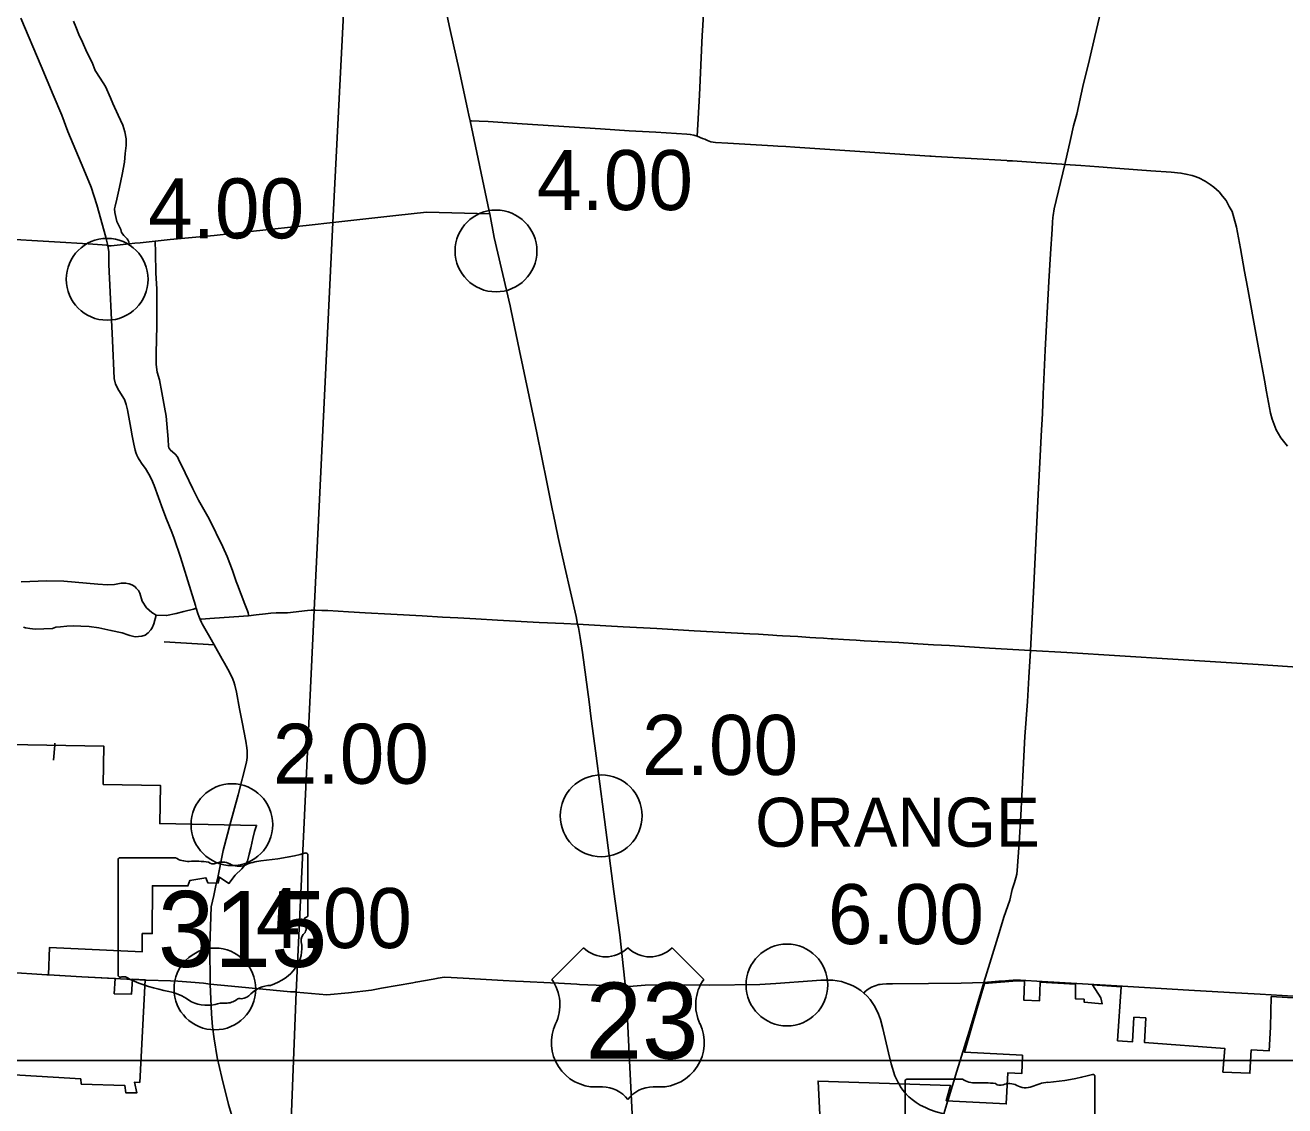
# Model space of a CAD drawing. Extents: x 1729596 to 1934326, y 644115 to 911751.
# Drawn here: x 1812555 to 1835654, y 783844 to 803658 of the extents above; entities that cross this region are included whole.
import ezdxf

# ---------------------------------------------------------------- set-up
doc = ezdxf.new("R2010")
doc.units = 0
for name, color, linetype in [('Default', 7, 'Continuous'), ('GM_X_City_Street', 7, 'Continuous'), ('GM_X_Corporation', 7, 'Continuous'), ('GM_X_County_Road', 7, 'Continuous'), ('GM_X_State_Route', 7, 'Continuous'), ('GM_X_State_Shield', 7, 'Continuous'), ('GM_X_Township', 7, 'Continuous'), ('GM_X_Township_Road', 7, 'Continuous'), ('GM_X_Township_Text', 7, 'Continuous'), ('GM_X_US_Route', 7, 'Continuous'), ('GM_X_US_Shield', 7, 'Continuous'), ('SC_Scratch1', 7, 'Continuous')]:
    doc.layers.add(name, color=color, linetype=linetype)

msp = doc.modelspace()

# ---------------------------------------------------------------- linework, layer by layer
at = {"layer": 'Default'}
for centre in [(1821189, 799518), (1814058, 798999), (1823118, 789161), (1816346, 788999), (1826524, 786059), (1816034, 785986)]:
    msp.add_circle(centre, 750, dxfattribs=at)
at = {"layer": 'GM_X_City_Street'}
for points in [[(1813075, 790181), (1813101, 790456), (1813101, 790491)], [(1829403, 783698), (1829476, 783942)]]:
    msp.add_lwpolyline(points, dxfattribs=at)
at = {"layer": 'GM_X_Corporation'}
for points in [[(1810855, 790494), (1814000, 790437), (1813987, 789737), (1815036, 789718), (1815023, 789018), (1816797, 788985), (1816759, 788876), (1816729, 788747), (1816691, 788572), (1816660, 788458), (1816629, 788327), (1816608, 788285), (1816530, 788186), (1816408, 788075), (1816292, 787922), (1816117, 788037), (1816092, 787927), (1815906, 787930), (1815870, 788024), (1815574, 787972), (1815539, 787875), (1814889, 787878), (1814886, 787002), (1814701, 787002), (1814699, 786665), (1813003, 786749), (1812982, 786246), (1813591, 786209), (1814206, 786179), (1814187, 785899), (1814503, 785888), (1814522, 786163), (1814757, 786152), (1814657, 784274), (1814557, 784275), (1814602, 784081), (1814401, 784079), (1814383, 784214), (1813584, 784242), (1813574, 784337), (1812256, 784419)], [(1827182, 782566), (1827094, 784298), (1829525, 784216), (1829446, 783938), (1830547, 783879), (1830576, 784449), (1830831, 784435), (1830843, 784770), (1829780, 784830), (1830014, 785633), (1830149, 786086), (1830738, 786138), (1830880, 786128), (1830868, 785781), (1831158, 785769), (1831166, 786112), (1831819, 786077), (1831815, 785806), (1831974, 785799), (1831974, 785747), (1832303, 785711), (1832283, 785826), (1832129, 786061), (1832652, 786025), (1832587, 785037), (1832862, 785017), (1832886, 785468), (1833103, 785455), (1833079, 785005), (1834553, 784895), (1834518, 784462), (1835014, 784440), (1835039, 784870), (1835370, 784853), (1835392, 785285), (1835406, 785847), (1835905, 785817)]]:
    msp.add_lwpolyline(points, dxfattribs=at)
at = {"layer": 'GM_X_County_Road'}
for points in [[(1831618, 801105), (1831725, 801561), (1831782, 801810), (1831838, 802029), (1831953, 802532), (1832071, 803028), (1832169, 803448), (1832199, 803580), (1832422, 804522), (1832586, 805234), (1832650, 805492), (1832684, 805641), (1832763, 805986), (1832766, 805999)], [(1820717, 801905), (1820738, 801905), (1820881, 801901), (1821048, 801890), (1821670, 801851), (1823103, 801757), (1823630, 801723), (1824118, 801695), (1824691, 801661), (1824752, 801655), (1824814, 801642), (1824880, 801622), (1824978, 801581), (1825016, 801565), (1825065, 801542), (1825127, 801522), (1825213, 801507), (1825442, 801493), (1825753, 801476), (1826274, 801446), (1826357, 801438), (1826504, 801432), (1826669, 801422), (1829143, 801256), (1829167, 801255), (1829247, 801250), (1830557, 801174), (1830565, 801173), (1830661, 801169), (1831088, 801139), (1831565, 801111), (1831618, 801105)], [(1830137, 786102), (1830243, 786458), (1830418, 787013), (1830501, 787304), (1830611, 787617), (1830657, 787812), (1830695, 787936), (1830724, 788026), (1830738, 788091), (1830747, 788159), (1830783, 788662), (1830811, 789171), (1830832, 789527), (1830864, 790126), (1830879, 790499), (1830888, 790614), (1830935, 791259), (1830959, 791695), (1830989, 792193), (1831044, 793262), (1831126, 794929), (1831177, 795880), (1831189, 796127), (1831208, 796535), (1831224, 796892), (1831260, 797697), (1831329, 798960), (1831359, 799467), (1831386, 799918), (1831394, 800046), (1831401, 800130), (1831406, 800170), (1831427, 800290), (1831618, 801105)], [(1831618, 801105), (1831914, 801083), (1832241, 801060), (1832630, 801030), (1833198, 800989), (1833568, 800963), (1833750, 800945), (1833841, 800929), (1833953, 800901), (1833994, 800888), (1834075, 800856), (1834194, 800797), (1834287, 800738), (1834352, 800690), (1834449, 800601), (1834514, 800523), (1834576, 800442), (1834637, 800335), (1834686, 800241), (1834720, 800133), (1834770, 799952), (1834842, 799561), (1834917, 799142), (1834969, 798857), (1835136, 797945), (1835185, 797674), (1835238, 797383), (1835280, 797146), (1835320, 796934), (1835392, 796543), (1835422, 796431), (1835496, 796238), (1835581, 796090), (1835702, 795941)], [(1818804, 800110), (1819351, 800171), (1819913, 800231), (1821077, 800198)], [(1814566, 799659), (1814662, 799670), (1814940, 799695), (1815216, 799728), (1816018, 799800), (1816744, 799881), (1817764, 799993), (1818194, 800042), (1818804, 800110)], [(1812065, 799747), (1812676, 799710), (1813093, 799684), (1813708, 799647), (1814050, 799626), (1814069, 799619)], [(1814069, 799619), (1814069, 799619), (1814083, 799612), (1814092, 799610), (1814102, 799610), (1814111, 799611), (1814133, 799614), (1814460, 799647), (1814566, 799659)], [(1827933, 785912), (1827967, 785947), (1828014, 785981), (1828077, 786017), (1828143, 786045), (1828212, 786066), (1828234, 786070), (1828276, 786074), (1828349, 786080), (1828458, 786082), (1829120, 786088), (1829721, 786095), (1830137, 786102)], [(1829476, 783942), (1829480, 783955), (1829642, 784477), (1829865, 785207), (1829995, 785632), (1830137, 786102)], [(1830137, 786102), (1830408, 786127), (1830473, 786131), (1830595, 786143), (1830674, 786150), (1830727, 786150), (1830805, 786149), (1831205, 786125), (1831840, 786089), (1832575, 786043), (1833895, 785967), (1834638, 785924), (1835200, 785890), (1836012, 785840), (1836343, 785821), (1836473, 785802), (1836589, 785781), (1836648, 785764), (1836710, 785745), (1836767, 785724)]]:
    msp.add_lwpolyline(points, dxfattribs=at)
at = {"layer": 'GM_X_State_Route'}
for points in [[(1814046, 799719), (1814033, 799773), (1813866, 800366), (1813763, 800686), (1813633, 801011), (1813335, 801709), (1813229, 802008), (1813066, 802380), (1812846, 802906), (1812474, 803784)], [(1815789, 792708), (1815764, 792762), (1815738, 792824), (1815720, 792872), (1815688, 792969), (1815675, 793019), (1815594, 793291), (1815404, 793901), (1815288, 794246), (1815247, 794360), (1815149, 794599), (1815080, 794780), (1815000, 794999), (1814921, 795216), (1814870, 795332), (1814823, 795426), (1814760, 795528), (1814701, 795610), (1814642, 795695), (1814627, 795722), (1814603, 795775), (1814586, 795824), (1814574, 795867), (1814549, 795975), (1814518, 796129), (1814494, 796266), (1814433, 796604), (1814409, 796703), (1814373, 796794), (1814274, 796960), (1814214, 797077), (1814186, 797179), (1814154, 797878), (1814090, 799272), (1814087, 799504), (1814069, 799619), (1814046, 799719)], [(1816266, 788827), (1816308, 788989), (1816463, 789546), (1816611, 790147), (1816623, 790230), (1816624, 790350), (1816620, 790409), (1816599, 790530), (1816533, 790876), (1816487, 791123), (1816430, 791427), (1816402, 791554), (1816384, 791615), (1816350, 791700), (1816268, 791852), (1816208, 791960), (1816169, 792032), (1816020, 792294), (1815964, 792391), (1815825, 792638), (1815801, 792684), (1815789, 792708)], [(1816069, 787957), (1816079, 787999), (1816187, 788523), (1816266, 788827)], [(1816013, 787700), (1816053, 787885), (1816069, 787957)], [(1815949, 786077), (1815949, 786077), (1815938, 786769), (1815968, 787495), (1816013, 787700)], [(1804441, 786683), (1805006, 786649), (1806106, 786604), (1806408, 786590), (1806429, 786589), (1806951, 786560), (1807360, 786549), (1807446, 786547), (1807709, 786531), (1808840, 786478), (1810274, 786407), (1811167, 786357), (1811832, 786309), (1812210, 786294), (1812953, 786246)], [(1812953, 786246), (1812990, 786243), (1813591, 786209), (1814771, 786150), (1814772, 786150)], [(1814772, 786150), (1815220, 786136), (1815357, 786129), (1815594, 786109), (1815826, 786090), (1815949, 786077)], [(1815949, 786077), (1816340, 786036), (1817421, 785936), (1817504, 785931), (1817524, 785929), (1818089, 785876), (1818484, 785913), (1818908, 785967), (1819089, 785999), (1819665, 786100), (1819718, 786112), (1820036, 786168), (1820128, 786185), (1820241, 786200), (1820367, 786198), (1820698, 786179), (1821320, 786143), (1821549, 786130)], [(1821549, 786130), (1821693, 786122), (1822187, 786100), (1822334, 786095)], [(1822334, 786095), (1822671, 786075), (1822720, 786071), (1823334, 786043), (1823500, 786028), (1823563, 786025)], [(1823563, 786025), (1823628, 786033), (1823775, 786046), (1823922, 786053), (1824581, 786061), (1825105, 786055), (1826030, 786067), (1826319, 786087), (1826985, 786136), (1827143, 786145), (1827249, 786149), (1827367, 786145), (1827524, 786120), (1827661, 786077), (1827737, 786044), (1827810, 786003), (1827879, 785955), (1827933, 785912), (1827993, 785854), (1828049, 785790), (1828123, 785685), (1828168, 785604), (1828202, 785526), (1828238, 785425), (1828282, 785261), (1828387, 784818), (1828437, 784614), (1828504, 784396), (1828565, 784270)], [(1818019, 779405), (1817795, 780002), (1817338, 781221), (1817148, 781730), (1816994, 782133), (1816739, 782797), (1816596, 783133), (1816530, 783286), (1816466, 783417), (1816381, 783573), (1816336, 783687), (1816285, 783865), (1816160, 784364), (1816076, 784730), (1816020, 785073), (1815987, 785293), (1815970, 785528), (1815949, 786077)], [(1828565, 784270), (1828569, 784262), (1828604, 784194), (1828648, 784129), (1828708, 784059), (1828761, 784007), (1828819, 783958), (1828895, 783902), (1828967, 783858), (1829063, 783811), (1829136, 783778), (1829258, 783733), (1829403, 783698)]]:
    msp.add_lwpolyline(points, dxfattribs=at)
at = {"layer": 'GM_X_State_Shield'}
for p, q in [((1815312, 788391), (1814293, 788391)), ((1815312, 788391), (1814293, 788391)), ((1817739, 787338), (1817739, 788444)), ((1817739, 787338), (1817739, 788444)), ((1814259, 788355), (1814259, 786242)), ((1814259, 788355), (1814259, 786242)), ((1817739, 787339), (1817739, 787338)), ((1817739, 787339), (1817739, 787338)), ((1828691, 784294), (1828691, 782181)), ((1828691, 784294), (1828691, 782181)), ((1829744, 784330), (1828725, 784330)), ((1829744, 784330), (1828725, 784330)), ((1832171, 783277), (1832171, 784383)), ((1832171, 783277), (1832171, 784383))]:
    msp.add_line(p, q, dxfattribs=at)
for centre, major_axis, start_param, end_param in [((1814298, 788360), (40.3, 0), 1.712693, 3.28349), ((1814298, 788360), (40.3, 0), 1.712693, 3.28349), ((1815555, 788637), (391, 0), 4.042523, 4.731795), ((1815555, 788637), (391, 0), 4.042523, 4.731795), ((1816499, 791273), (3691, 0), 4.814394, 5.042369), ((1816499, 791273), (3691, 0), 4.814394, 5.042369), ((1817700, 788448), (38.7, 0), 6.141152, 7.989035), ((1817700, 788448), (38.7, 0), 6.141152, 7.989035), ((1815684, 787205), (1404, 0), 1.404758, 1.657858), ((1815684, 787205), (1404, 0), 1.404758, 1.657858), ((1816003, 788371), (113, 0), 3.836095, 5.185415), ((1816003, 788371), (113, 0), 3.836095, 5.185415), ((1816169, 788126), (235, 0), 0.950623, 2.079405), ((1816169, 788126), (235, 0), 0.950623, 2.079405), ((1816472, 788461), (282, 0), 4.081561, 5.145723), ((1816472, 788461), (282, 0), 4.081561, 5.145723), ((1816970, 787746), (743, 0), 1.699011, 2.107814), ((1816970, 787746), (743, 0), 1.699011, 2.107814), ((1817730, 787257), (60, 0), 1.883978, 3.671073), ((1817730, 787257), (60, 0), 1.883978, 3.671073), ((1817698, 787334), (41.5, 0), 5.05454, 6.418171), ((1817698, 787334), (41.5, 0), 5.05454, 6.418171), ((1817878, 786876), (262, 0), 2.387724, 3.262537), ((1817878, 786876), (262, 0), 2.387724, 3.262537), ((1817349, 787117), (360, 0), 5.934695, 6.695948), ((1817349, 787117), (360, 0), 5.934695, 6.695948), ((1816706, 786735), (923, 0), 5.101752, 6.440018), ((1816706, 786735), (923, 0), 5.101752, 6.440018), ((1814299, 786237), (40.7, 0), 3.00124, 4.508301), ((1814299, 786237), (40.7, 0), 3.00124, 4.508301), ((1814305, 786453), (310, 0), 4.665946, 4.897461), ((1814305, 786453), (310, 0), 4.665946, 4.897461), ((1814368, 786120), (112, 0), 0.519207, 1.627899), ((1814368, 786120), (112, 0), 0.519207, 1.627899), ((1815782, 788019), (2665, 0), 4.195997, 4.488961), ((1815782, 788019), (2665, 0), 4.195997, 4.488961), ((1814987, 785292), (834, 0), 0.823519, 1.323587), ((1814987, 785292), (834, 0), 0.823519, 1.323587), ((1816455, 786037), (298, 0), 4.937069, 5.64225), ((1816455, 786037), (298, 0), 4.937069, 5.64225), ((1817095, 785649), (506, 0), 1.647645, 2.488434), ((1817095, 785649), (506, 0), 1.647645, 2.488434), ((1815889, 786109), (529, 0), 4.026481, 4.996735), ((1815889, 786109), (529, 0), 4.026481, 4.996735), ((1816195, 785379), (435, 0), 1.495662, 1.94098), ((1816195, 785379), (435, 0), 1.495662, 1.94098), ((1816233, 785951), (282, 0), 4.691044, 5.507374), ((1816233, 785951), (282, 0), 4.691044, 5.507374), ((1816488, 785746), (79.4, 0), 1.147584, 2.315152), ((1816488, 785746), (79.4, 0), 1.147584, 2.315152), ((1828730, 784298), (40.3, 0), 1.712693, 3.28349), ((1828730, 784298), (40.3, 0), 1.712693, 3.28349), ((1829987, 784576), (391, 0), 4.042523, 4.731795), ((1829987, 784576), (391, 0), 4.042523, 4.731795), ((1830116, 783144), (1404, 0), 1.404758, 1.657858), ((1830116, 783144), (1404, 0), 1.404758, 1.657858), ((1830435, 784309), (113, 0), 3.836095, 5.185415), ((1830435, 784309), (113, 0), 3.836095, 5.185415), ((1830601, 784065), (235, 0), 0.950623, 2.079405), ((1830601, 784065), (235, 0), 0.950623, 2.079405), ((1831402, 783685), (743, 0), 1.699011, 2.107814), ((1831402, 783685), (743, 0), 1.699011, 2.107814), ((1830931, 787211), (3691, 0), 4.814394, 5.042369), ((1830931, 787211), (3691, 0), 4.814394, 5.042369), ((1832132, 784387), (38.7, 0), 6.141152, 7.989035), ((1832132, 784387), (38.7, 0), 6.141152, 7.989035), ((1830904, 784400), (282, 0), 4.081561, 5.145723), ((1830904, 784400), (282, 0), 4.081561, 5.145723)]:
    msp.add_ellipse(centre, major_axis=major_axis, ratio=0.8, start_param=start_param, end_param=end_param, dxfattribs=at)
at = {"layer": 'GM_X_Township'}
msp.add_lwpolyline([(1817250, 778977), (1817281, 779754), (1817338, 781221), (1817524, 785929), (1817856, 792932), (1818194, 800042), (1818544, 806864)], dxfattribs=at)
at = {"layer": 'GM_X_Township_Road'}
for points in [[(1824880, 801622), (1824918, 802376), (1824972, 803474), (1824977, 803552), (1825131, 806119), (1825150, 806460)], [(1814460, 799647), (1814457, 799683), (1814438, 799723), (1814426, 799738), (1814361, 799801), (1814324, 799859), (1814308, 799911), (1814238, 800059), (1814198, 800221), (1814195, 800291), (1814204, 800342), (1814236, 800470), (1814285, 800688), (1814336, 800919), (1814377, 801149), (1814391, 801304), (1814408, 801451), (1814405, 801572), (1814380, 801701), (1814344, 801826), (1814258, 802009), (1814163, 802221), (1814122, 802323), (1814025, 802532), (1813931, 802687), (1813839, 802828), (1813782, 802973), (1813683, 803164), (1813603, 803348), (1813540, 803487), (1813483, 803630), (1813441, 803731)], [(1816651, 792830), (1816647, 792855), (1816641, 792880), (1816629, 792919), (1816581, 793042), (1816451, 793399), (1816421, 793459), (1816355, 793658), (1816258, 793913), (1816181, 794093), (1815926, 794609), (1815735, 794947), (1815631, 795158), (1815491, 795447), (1815369, 795699), (1815345, 795744), (1815306, 795795), (1815215, 795872), (1815206, 795883), (1815192, 795907), (1815184, 795934), (1815174, 796067), (1815140, 796486), (1815112, 796657), (1815062, 796925), (1815015, 797154), (1814977, 797297), (1814956, 797438), (1814956, 797628), (1814964, 797910), (1814967, 798125), (1814970, 798293), (1814972, 798691), (1814969, 798822), (1814950, 799110), (1814945, 799491), (1814940, 799695)], [(1812481, 793453), (1812954, 793470), (1813265, 793463), (1813884, 793410), (1814063, 793397), (1814191, 793404), (1814314, 793426), (1814359, 793429), (1814395, 793428), (1814459, 793413), (1814511, 793395), (1814563, 793364), (1814591, 793334), (1814633, 793291), (1814655, 793246), (1814700, 793097), (1814777, 792975), (1814880, 792886), (1814956, 792840), (1815149, 792831), (1815322, 792872), (1815465, 792907), (1815640, 792951), (1815688, 792969)], [(1812523, 792618), (1812562, 792610), (1812642, 792596), (1812736, 792584), (1813056, 792597), (1813119, 792618), (1813202, 792629), (1813316, 792639), (1813448, 792647), (1813574, 792641), (1813729, 792631), (1813908, 792606), (1814128, 792562), (1814332, 792515), (1814438, 792479), (1814476, 792467), (1814570, 792444), (1814631, 792447), (1814692, 792457), (1814755, 792475), (1814811, 792519), (1814861, 792569), (1814883, 792608), (1814913, 792682), (1814956, 792840)], [(1815764, 792762), (1815780, 792766), (1815942, 792781), (1816558, 792823), (1816651, 792830), (1816788, 792844), (1816963, 792864), (1817060, 792876), (1817156, 792882), (1817289, 792880), (1817364, 792883), (1817732, 792925), (1817802, 792929), (1817856, 792932), (1817866, 792931), (1817878, 792931)], [(1817878, 792931), (1817995, 792928), (1818106, 792923), (1818482, 792901), (1818787, 792885), (1819262, 792857), (1819834, 792826), (1820206, 792804), (1820486, 792789), (1820816, 792770), (1821218, 792749), (1821979, 792708), (1822434, 792685), (1822684, 792674)], [(1822684, 792674), (1823205, 792644), (1823518, 792626), (1824136, 792597), (1824824, 792554), (1825845, 792496), (1826005, 792489), (1826266, 792474), (1826340, 792468)], [(1815103, 792350), (1816020, 792294)], [(1826340, 792468), (1826440, 792462), (1826727, 792446), (1826941, 792432), (1827053, 792426), (1827196, 792418), (1827337, 792408), (1827375, 792407), (1827561, 792395), (1827672, 792389), (1827796, 792381), (1827938, 792372), (1828578, 792339), (1828925, 792317), (1829210, 792298), (1829505, 792285), (1830238, 792237), (1830989, 792193)], [(1830989, 792193), (1830989, 792193), (1831659, 792153), (1833599, 792034), (1835168, 791938), (1836243, 791862), (1837317, 791801), (1838966, 791703), (1839258, 791696)]]:
    msp.add_lwpolyline(points, dxfattribs=at)
at = {"layer": 'GM_X_US_Route'}
for points in [[(1820693, 802007), (1820673, 802094), (1820517, 802807), (1820343, 803596), (1820201, 804258), (1819959, 805403)], [(1821066, 800249), (1820717, 801905), (1820693, 802007)], [(1821461, 798452), (1821449, 798511), (1821155, 799766), (1821077, 800198), (1821066, 800249)], [(1823552, 786128), (1823460, 786981), (1823349, 787775), (1823161, 789237), (1823026, 790261), (1822930, 790991), (1822896, 791248), (1822775, 792154), (1822731, 792433), (1822700, 792611), (1822684, 792674), (1822657, 792813), (1822450, 793722), (1822328, 794267), (1822235, 794713), (1822226, 794758), (1822121, 795276), (1821937, 796186), (1821679, 797401), (1821619, 797688), (1821461, 798452)], [(1823558, 786077), (1823552, 786128)], [(1823563, 786025), (1823558, 786077)], [(1823936, 778682), (1823645, 784547), (1823597, 785555), (1823580, 785831), (1823563, 786025)]]:
    msp.add_lwpolyline(points, dxfattribs=at)
at = {"layer": 'GM_X_US_Shield'}
for p, q in [((1822794, 786741), (1822214, 786161)), ((1822794, 786741), (1822214, 786161)), ((1824998, 786161), (1824418, 786741)), ((1824998, 786161), (1824418, 786741)), ((1823026, 784189), (1823142, 784189)), ((1823026, 784189), (1823142, 784189)), ((1824070, 784189), (1824186, 784189)), ((1824070, 784189), (1824186, 784189))]:
    msp.add_line(p, q, dxfattribs=at)
for centre, radius, start, end in [((1823200, 787155), 580, 225.573, 314.427), ((1823200, 787155), 580, 225.573, 314.427), ((1824012, 787155), 580, 225.573, 314.427), ((1824012, 787155), 580, 225.573, 314.427), ((1821549, 785695), 812, 334.5471, 35.0009), ((1821549, 785695), 812, 334.5471, 35.0009), ((1825663, 785695), 812, 144.9991, 205.4529), ((1825663, 785695), 812, 144.9991, 205.4529), ((1823017, 785001), 812, 154.8319, 270.6383), ((1823017, 785001), 812, 154.8319, 270.6383), ((1824195, 785001), 812, 269.3617, 25.1681), ((1824195, 785001), 812, 269.3617, 25.1681), ((1823142, 783609), 580, 36.8699, 90), ((1823142, 783609), 580, 36.8699, 90), ((1824070, 783609), 580, 90, 143.1301), ((1824070, 783609), 580, 90, 143.1301)]:
    msp.add_arc(centre, radius, start, end, dxfattribs=at)
at = {"layer": 'SC_Scratch1'}
msp.add_lwpolyline([(1730291, 784675), (1926541, 784675), (1926541, 650175), (1730291, 650175)], close=True, dxfattribs=at)

# ---------------------------------------------------------------- texts
at = {"layer": 'Default'}
for s, p in [('4.00', (1821939, 800268)), ('4.00', (1814808, 799749)), ('2.00', (1823868, 789911)), ('2.00', (1817096, 789749)), ('4.00', (1816784, 786736)), ('6.00', (1827274, 786809))]:
    msp.add_text(s, height=1100, dxfattribs=at).set_placement(p)
at = {"layer": 'GM_X_State_Shield'}
msp.add_text('315', height=1392.2, dxfattribs=at).set_placement((1814988, 786391))
msp.add_text('315', height=1392.2, dxfattribs=at).set_placement((1814988, 786391))
at = {"layer": 'GM_X_Township_Text'}
msp.add_text('ORANGE', height=900, rotation=0, dxfattribs=at).set_placement((1825944, 788593))
at = {"layer": 'GM_X_US_Shield'}
msp.add_text('23', height=1392.2, dxfattribs=at).set_placement((1822831, 784711))
msp.add_text('23', height=1392.2, dxfattribs=at).set_placement((1822831, 784711))

doc.saveas('drawing.dxf')
